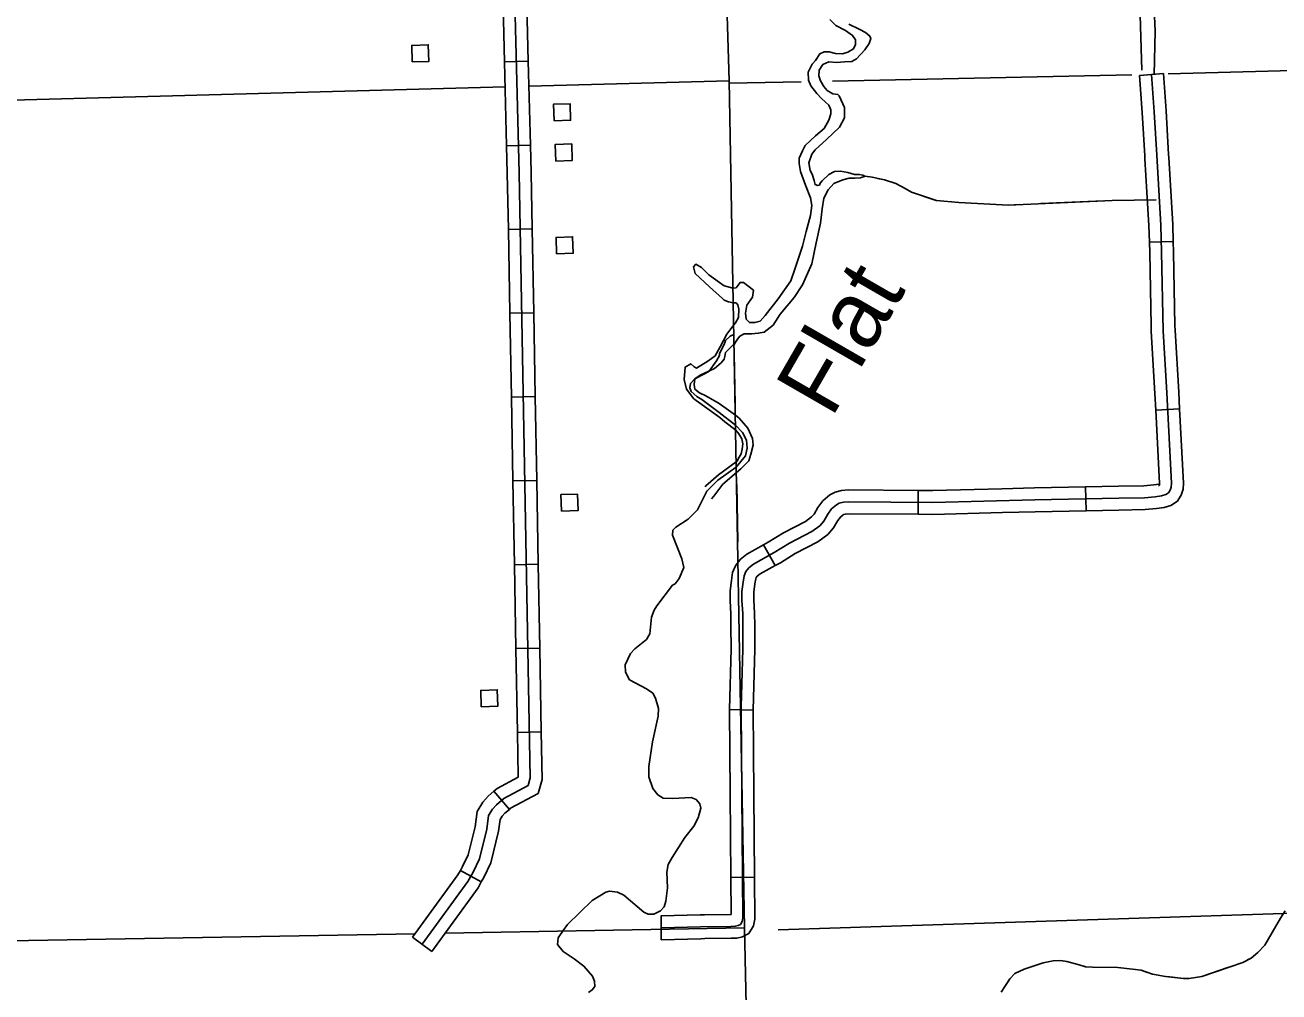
# Model space of a CAD drawing. Extents: x 1084508 to 1142749, y 1057638 to 1093403.
# Drawn here: x 1108155 to 1110633, y 1074016 to 1075928 of the extents above; entities that cross this region are included whole.
import ezdxf

# ---------------------------------------------------------------- set-up
doc = ezdxf.new("R2010")
doc.units = 0
for name, color, linetype in [('Level 2', 7, 'Continuous'), ('Level 32', 7, 'Continuous'), ('Level 34', 7, 'Continuous'), ('Level 35', 7, 'Continuous'), ('Level 43', 7, 'Continuous'), ('Level 45', 7, 'Continuous'), ('Level 5', 7, 'Continuous'), ('Level 56', 7, 'Continuous'), ('Level 6', 7, 'Continuous')]:
    doc.layers.add(name, color=color, linetype=linetype)

msp = doc.modelspace()

# ---------------------------------------------------------------- linework, layer by layer
at = {"layer": 'Level 2'}
for points in [[(1109611.1, 1072552.7), (1109576.8, 1074143.1), (1109546.8, 1075817.6), (1109506.3, 1077131.6)], [(1109556.8, 1075278.5), (1109558.7, 1075177.7)], [(1109561.6, 1075019.4), (1109563.7, 1074906)]]:
    msp.add_lwpolyline(points, dxfattribs=at)
at = {"layer": 'Level 32'}
for p, q in [((1109149.8, 1075856), (1109102.7, 1075854.8)), ((1109154, 1075690.3), (1109106.9, 1075689.1)), ((1109157.4, 1075524.5), (1109110.3, 1075523.6)), ((1109160.4, 1075358.8), (1109113.3, 1075357.9)), ((1109163.4, 1075193.1), (1109116.3, 1075192.2)), ((1109166.4, 1075027.4), (1109119.3, 1075026.5)), ((1109169.4, 1074861.7), (1109122.3, 1074860.8)), ((1109172.4, 1074696), (1109125.4, 1074695.1)), ((1109175.4, 1074530.3), (1109128.4, 1074529.4)), ((1109112.4, 1074377.3), (1109081.9, 1074413.2)), ((1109056.9, 1074233.9), (1109015.8, 1074256.8)), ((1108959.1, 1074096.7), (1108921, 1074124.4))]:
    msp.add_line(p, q, dxfattribs=at)
for points in [[(1108940, 1074110.6), (1109030.5, 1074234.9), (1109040.9, 1074253.5), (1109053.2, 1074279.5), (1109067.9, 1074338.5), (1109071.4, 1074365.1), (1109079.2, 1074377.7), (1109086.8, 1074386.4), (1109101.4, 1074398.9), (1109149.3, 1074424.8), (1109153.5, 1074439.4), (1109131.8, 1075635.4), (1109121.3, 1076050.8), (1109101.5, 1076665.7), (1109087, 1077050.1), (1109085.8, 1077155)], [(1109102.7, 1075854.8), (1109098.5, 1076020.5)], [(1109149.8, 1075856), (1109145.6, 1076021.7)], [(1109106.9, 1075689.1), (1109102.7, 1075854.8)], [(1109154, 1075690.3), (1109149.8, 1075856)], [(1109110.3, 1075523.6), (1109108.3, 1075634.9), (1109106.9, 1075689.1)], [(1109157.4, 1075524.5), (1109155.4, 1075635.9), (1109154, 1075690.3)], [(1109113.3, 1075357.9), (1109110.3, 1075523.6)], [(1109160.4, 1075358.8), (1109157.4, 1075524.5)], [(1109116.3, 1075192.2), (1109113.3, 1075357.9)], [(1109163.4, 1075193.1), (1109160.4, 1075358.8)], [(1109119.3, 1075026.5), (1109116.3, 1075192.2)], [(1109166.4, 1075027.4), (1109163.4, 1075193.1)], [(1109122.3, 1074860.8), (1109119.3, 1075026.5)], [(1109169.4, 1074861.7), (1109166.4, 1075027.4)], [(1109125.4, 1074695.1), (1109122.3, 1074860.8)], [(1109172.4, 1074696), (1109169.4, 1074861.7)], [(1109128.4, 1074529.4), (1109125.4, 1074695.1)], [(1109175.4, 1074530.3), (1109172.4, 1074696)], [(1109081.9, 1074413.2), (1109088.1, 1074418.4), (1109129.4, 1074440.8), (1109129.9, 1074442.5), (1109128.4, 1074529.4)], [(1109112.4, 1074377.3), (1109114.8, 1074379.4), (1109169.2, 1074408.7), (1109177.1, 1074436.3), (1109175.4, 1074530.3)], [(1109015.8, 1074256.8), (1109020, 1074264.3), (1109031, 1074287.4), (1109044.8, 1074342.9), (1109048.8, 1074373.2), (1109060.2, 1074391.6), (1109070.1, 1074403.2), (1109081.9, 1074413.2)], [(1109056.9, 1074233.9), (1109061.8, 1074242.7), (1109075.5, 1074271.5), (1109091.1, 1074334.1), (1109094.1, 1074357), (1109098.2, 1074363.7), (1109103.4, 1074369.7), (1109112.4, 1074377.3)], [(1108921, 1074124.4), (1109010.7, 1074247.6), (1109015.8, 1074256.8)], [(1108959.1, 1074096.7), (1109050.4, 1074222.2), (1109056.9, 1074233.9)]]:
    msp.add_lwpolyline(points, dxfattribs=at)
at = {"layer": 'Level 34'}
msp.add_lwpolyline([(1110383.3, 1076035.2), (1110388.4, 1075915.2), (1110386.9, 1075830.1)], dxfattribs=at)
at = {"layer": 'Level 35'}
for points in [[(1109745.7, 1075938.3), (1109757.6, 1075926.9), (1109776.4, 1075916.6), (1109790.7, 1075907), (1109796.4, 1075898.4), (1109796.4, 1075889.3), (1109792.4, 1075880.7), (1109781, 1075873.9), (1109770.8, 1075871), (1109757.1, 1075871.6), (1109744.5, 1075874.5), (1109734.3, 1075874.5), (1109725.7, 1075870.5), (1109717.2, 1075857.4), (1109710.9, 1075850.5), (1109702.9, 1075834.5), (1109703.5, 1075818.6), (1109708.1, 1075807.2), (1109720, 1075792.4), (1109729.2, 1075782.7), (1109743.4, 1075769.5), (1109748, 1075759.9), (1109748, 1075751.9), (1109744, 1075739.3), (1109734.8, 1075723.4), (1109717.7, 1075708.4), (1109697.2, 1075689.6), (1109691.5, 1075678.8), (1109685.3, 1075664.5), (1109685.3, 1075653.7), (1109687.5, 1075638.3), (1109697.8, 1075610.9), (1109707.5, 1075585.8), (1109710.3, 1075571), (1109707.5, 1075551.1), (1109698.9, 1075519.7), (1109691.5, 1075490.6), (1109676.7, 1075445), (1109668.7, 1075422.2), (1109643.7, 1075386.3), (1109618, 1075353.8), (1109607.8, 1075342.4), (1109597.5, 1075339.5), (1109586.7, 1075339.5), (1109580.4, 1075346.4), (1109578.7, 1075358.4), (1109581.6, 1075373.8), (1109592.9, 1075389.7), (1109594.7, 1075403.4), (1109575.3, 1075418.8), (1109568.4, 1075418.8), (1109560.5, 1075408.5), (1109554.4, 1075407.8)], [(1109814.6, 1075878.6), (1109823.7, 1075891.1), (1109826.6, 1075900.8), (1109824.9, 1075905.9), (1109816.3, 1075912.8), (1109804.9, 1075918.5), (1109783.3, 1075929.3)], [(1109556.5, 1075295.2), (1109558.2, 1075299), (1109563.3, 1075306.4), (1109567.9, 1075312.6), (1109576.4, 1075317.2), (1109591.2, 1075317.2), (1109604.3, 1075318.3), (1109615.7, 1075320.6), (1109633.4, 1075334.3), (1109647.6, 1075356), (1109675, 1075389), (1109691.5, 1075414.1), (1109710.3, 1075455.8), (1109718.9, 1075496.8), (1109727.4, 1075536.1), (1109730.3, 1075564.1), (1109733.7, 1075585.7), (1109742.2, 1075601.9), (1109753.6, 1075614.5), (1109771.3, 1075621.9), (1109783.8, 1075624.7), (1109795.2, 1075624.7), (1109806.6, 1075625.9), (1109809.5, 1075627), (1109812.7, 1075627.8), (1109815.1, 1075628.7), (1109813.4, 1075629.7), (1109810.8, 1075631.2), (1109803.7, 1075632.4), (1109794.6, 1075632.4), (1109781.6, 1075636.1), (1109767.1, 1075638.6), (1109755, 1075637.9), (1109743.4, 1075632.5), (1109730.7, 1075619.8), (1109726.4, 1075614.9), (1109725, 1075611.2), (1109721.9, 1075610.3), (1109716.5, 1075612.1), (1109714.5, 1075620.3), (1109711, 1075632.6), (1109706.8, 1075640.3), (1109704.5, 1075655.1), (1109710.2, 1075672.2), (1109716.6, 1075681.2), (1109739.4, 1075701.7), (1109765, 1075725.7), (1109774.7, 1075743.9), (1109774.7, 1075764.4), (1109763.9, 1075787.8), (1109761.6, 1075790.1), (1109751.4, 1075791.8), (1109740.5, 1075798.1), (1109733.7, 1075806.1), (1109727.4, 1075817.5), (1109724, 1075827.3), (1109724.6, 1075838.7), (1109732, 1075849.5), (1109743.9, 1075854.6), (1109758.8, 1075853.5), (1109774.7, 1075854.6), (1109789, 1075855.8), (1109798.1, 1075860.9), (1109814.6, 1075878.6)], [(1109554.4, 1075407.8), (1109536.6, 1075412.4), (1109506.6, 1075434.1), (1109492, 1075448.2), (1109481.1, 1075455.2), (1109476, 1075449.4), (1109479.8, 1075436.7), (1109507.9, 1075409.9), (1109533.4, 1075386.9), (1109536.6, 1075383.7), (1109545.6, 1075380.5), (1109554.9, 1075378.6)], [(1109554.9, 1075378.6), (1109560.5, 1075378.3), (1109563.9, 1075374.3), (1109565.6, 1075365.8), (1109565, 1075349.8), (1109559.3, 1075339), (1109555.7, 1075334.8)], [(1109555.7, 1075334.8), (1109542.4, 1075316.7), (1109529, 1075291.8), (1109519.4, 1075273.9), (1109504.7, 1075263.1), (1109482.4, 1075249.7), (1109477.3, 1075252.2), (1109470.9, 1075258), (1109460.1, 1075251.6), (1109457.5, 1075226.7), (1109462.6, 1075208.2), (1109476.7, 1075189), (1109507.3, 1075167.3), (1109528.3, 1075152), (1109538.5, 1075143.1), (1109559.6, 1075126.8)], [(1109555.8, 1075315.8), (1109548.8, 1075312.4), (1109539.3, 1075303.9), (1109537.6, 1075298.2), (1109527.9, 1075278), (1109527.4, 1075274.2), (1109521.8, 1075263.6), (1109507, 1075243.3), (1109499.3, 1075238.6), (1109478.6, 1075228.4), (1109470.4, 1075219.3), (1109469.1, 1075210.8), (1109471.9, 1075203), (1109482.9, 1075193.3), (1109492.6, 1075187.6), (1109527.1, 1075161.7), (1109559, 1075137)], [(1109559, 1075156.7), (1109527.1, 1075179.4), (1109500.9, 1075194.8), (1109488.1, 1075200.5), (1109479.2, 1075208.2), (1109477.3, 1075217.1), (1109479.2, 1075228), (1109489.4, 1075235.6), (1109517.5, 1075249), (1109530.9, 1075259.9), (1109536.6, 1075266.9), (1109538.5, 1075272.6), (1109539.2, 1075280.3), (1109541.7, 1075282.2), (1109558.2, 1075299)], [(1109561.1, 1075043.4), (1109569.6, 1075050.2), (1109585.5, 1075066.2), (1109589.5, 1075079.3), (1109594.1, 1075097.5), (1109592.9, 1075110.6), (1109583.8, 1075130.6), (1109566.7, 1075150.5), (1109559, 1075156.7)], [(1109559, 1075137), (1109572.8, 1075122.3), (1109580.8, 1075106.9), (1109582, 1075091.4), (1109579, 1075075.8), (1109560.5, 1075053.7)], [(1109559.6, 1075126.8), (1109565.6, 1075119.8), (1109571.9, 1075109.5), (1109573.6, 1075099.9), (1109572.4, 1075089)], [(1109572.4, 1075089), (1109570.2, 1075079.9), (1109566.7, 1075073.6), (1109562.2, 1075065.1), (1109560.8, 1075064)], [(1109560.5, 1075053.7), (1109524.4, 1075027.8), (1109502.8, 1075006.5), (1109483.9, 1074969.7), (1109465.9, 1074951.1), (1109441.6, 1074934.9), (1109435.2, 1074929), (1109434.9, 1074919.5), (1109453.5, 1074872.6), (1109456.9, 1074855.1), (1109448.2, 1074833.7), (1109439.7, 1074823), (1109434.8, 1074820.3), (1109403.8, 1074779.9), (1109398.7, 1074771.2), (1109393.5, 1074757.2), (1109389.9, 1074724.3), (1109383.4, 1074713.3), (1109360.4, 1074694.6), (1109351.6, 1074685.2), (1109341.3, 1074663.1), (1109341.8, 1074648.3), (1109349.9, 1074633.5), (1109383.5, 1074615.4), (1109395.8, 1074606.7), (1109401.4, 1074597.4), (1109406.8, 1074576.5), (1109406.1, 1074561.6), (1109394.9, 1074510.5), (1109388, 1074461.8), (1109388.1, 1074441.3), (1109396.1, 1074418.3), (1109406, 1074406.3), (1109416.3, 1074399.4), (1109434.5, 1074398.5), (1109471.9, 1074400.7), (1109481.4, 1074396.9), (1109488.7, 1074388), (1109490.5, 1074379.6), (1109485.2, 1074360.8), (1109476.9, 1074344.2), (1109459.4, 1074321.8), (1109434, 1074282.5), (1109426.3, 1074268.1), (1109423.7, 1074253.2), (1109425, 1074222.4), (1109421.8, 1074196.1), (1109418.1, 1074184.7), (1109410.9, 1074176.9), (1109397.6, 1074170.1), (1109386.9, 1074170.4), (1109377.9, 1074174.2), (1109338.7, 1074207.8), (1109326, 1074213.4), (1109310.5, 1074215.7), (1109302.7, 1074213.5), (1109276.2, 1074197.5), (1109227.5, 1074149.6), (1109218.4, 1074137.6)], [(1109560.8, 1075064), (1109525.8, 1075038.4), (1109500.3, 1075016.7), (1109499.2, 1075014.8)], [(1109561.1, 1075043.4), (1109534.1, 1075020.1), (1109516.2, 1074996.5), (1109511.6, 1074991)], [(1109218.4, 1074137.6), (1109208.8, 1074123.7), (1109207.7, 1074110.2), (1109218.9, 1074096.4), (1109240.1, 1074081.6), (1109259.5, 1074067.2), (1109276.8, 1074047.6), (1109280.9, 1074037.7), (1109281, 1074026.9), (1109276.2, 1074020.5), (1109268.5, 1074015.2)]]:
    msp.add_lwpolyline(points, dxfattribs=at)
at = {"layer": 'Level 43'}
for points in [[(1110390.5, 1075582), (1110303.4, 1075580.7), (1110099.1, 1075571.9), (1110000.7, 1075577), (1109956.5, 1075580.7), (1109906.8, 1075597.6), (1109894.9, 1075604.3), (1109875.9, 1075614.3), (1109853.9, 1075621.9), (1109829.3, 1075626.7), (1109815.1, 1075628.7)], [(1109955.9, 1075580.9), (1109906.8, 1075597.6), (1109894.9, 1075604.3), (1109875.9, 1075614.3), (1109853.9, 1075621.9), (1109840.1, 1075624.6)], [(1110121.3, 1075572.9), (1110099.1, 1075571.9), (1110000.7, 1075577), (1109997.2, 1075577.3)], [(1110286.9, 1075580), (1110162.7, 1075574.7)], [(1110571.1, 1074079.7), (1110578.2, 1074083.3), (1110591.8, 1074094.1), (1110605.5, 1074108.9), (1110619.7, 1074133.9), (1110636.1, 1074162.3), (1110645.5, 1074176.8)], [(1110084.6, 1074016.3), (1110101.6, 1074042.4), (1110111.3, 1074052.7), (1110130, 1074061.2), (1110167.5, 1074074.3), (1110187.4, 1074077.7), (1110202.1, 1074078.8), (1110214.1, 1074076.5), (1110238.7, 1074069.7), (1110251.2, 1074066.3), (1110264.8, 1074065.7), (1110314.8, 1074064.6), (1110343.7, 1074061.2), (1110361.3, 1074059.5), (1110383.5, 1074051.5), (1110409, 1074047), (1110444.8, 1074043), (1110455.6, 1074043), (1110481.1, 1074047), (1110561.7, 1074074.8), (1110578.2, 1074083.3), (1110591.8, 1074094.1), (1110605.5, 1074108.9), (1110619.7, 1074133.9), (1110636.1, 1074162.3)], [(1110147.7, 1074067.3), (1110167.5, 1074074.3), (1110187.4, 1074077.7), (1110202.1, 1074078.8), (1110208.2, 1074077.6)], [(1110096.8, 1074035.1), (1110101.6, 1074042.4), (1110111.3, 1074052.7), (1110130, 1074061.2), (1110147.7, 1074067.3)], [(1110248.3, 1074067.1), (1110251.2, 1074066.3), (1110264.8, 1074065.7), (1110314.8, 1074064.6), (1110343.7, 1074061.2), (1110361.3, 1074059.5), (1110371.5, 1074055.8)], [(1110411.8, 1074046.7), (1110444.8, 1074043), (1110455.6, 1074043), (1110481.1, 1074047), (1110532.6, 1074064.8)]]:
    msp.add_lwpolyline(points, dxfattribs=at)
at = {"layer": 'Level 45'}
for p, q in [((1110358, 1075828.2), (1110405, 1075831.6)), ((1110377.3, 1075498.3), (1110424.4, 1075499.7)), ((1110389.9, 1075166.6), (1110436.9, 1075169.1)), ((1109920.6, 1075007.7), (1109920.2, 1074960.6)), ((1110251.3, 1075014.7), (1110252.3, 1074967.7)), ((1109614.9, 1074900.4), (1109637.7, 1074859.2)), ((1109547.1, 1074575), (1109594.2, 1074573.7)), ((1109549.8, 1074242.7), (1109596.9, 1074243.1))]:
    msp.add_line(p, q, dxfattribs=at)
for points in [[(1110381.5, 1075829.9), (1110386.8, 1075756.3), (1110391.7, 1075670.3), (1110399.8, 1075532.3), (1110401.5, 1075478.5), (1110404.3, 1075323.4), (1110411.7, 1075200.6), (1110421.1, 1075021.9), (1110420.6, 1075014.5), (1110418.6, 1075008.4), (1110415.3, 1075003.1), (1110409.6, 1074999.4), (1110401.5, 1074997), (1110388.8, 1074995.3), (1110367.6, 1074993.3), (1110316.6, 1074992.5), (1110151.1, 1074989.2), (1109949.2, 1074983.9), (1109783.2, 1074985.1), (1109772.6, 1074984.3), (1109764.4, 1074982.3), (1109758.7, 1074979.4), (1109749.3, 1074971.3), (1109741.6, 1074961.1), (1109733.8, 1074947.2), (1109725.7, 1074937.8), (1109709.8, 1074926.4), (1109665.7, 1074903.5), (1109636, 1074885.2), (1109594.8, 1074862.3), (1109585.4, 1074854.6), (1109579.7, 1074847.2), (1109576.4, 1074839.1), (1109574.4, 1074826.4), (1109571.9, 1074808), (1109571.9, 1074790.1), (1109573.6, 1074764.4), (1109574, 1074694.1), (1109570.1, 1074556.6)], [(1110358, 1075828.2), (1110363.3, 1075754.8), (1110368.2, 1075668.9), (1110368.5, 1075663.1)], [(1110405, 1075831.6), (1110410.3, 1075757.9), (1110415.2, 1075671.6), (1110415.5, 1075665.9)], [(1110368.5, 1075663.1), (1110376.3, 1075531.3), (1110377.3, 1075498.3)], [(1110415.5, 1075665.9), (1110423.4, 1075533.4), (1110424.4, 1075499.7)], [(1110377.3, 1075498.3), (1110377.9, 1075477.9), (1110380.6, 1075332.9)], [(1110424.4, 1075499.7), (1110425, 1075479), (1110427.7, 1075333.8)], [(1110380.6, 1075332.9), (1110380.8, 1075322.5), (1110388.2, 1075199.3), (1110389.9, 1075166.6)], [(1110427.7, 1075333.8), (1110427.9, 1075324.3), (1110435.2, 1075201.9), (1110436.9, 1075169.1)], [(1110389.9, 1075166.6), (1110397.5, 1075021.9), (1110397.3, 1075019), (1110397.1, 1075018.4), (1110395.6, 1075015.9)], [(1110436.9, 1075169.1), (1110444.6, 1075021.8), (1110444, 1075010.1), (1110440.1, 1074998.4), (1110435.7, 1074991.2)], [(1110398.5, 1075020.7), (1110396.6, 1075020.1), (1110386.2, 1075018.7), (1110366.3, 1075016.8), (1110316.2, 1075016), (1110251.3, 1075014.7)], [(1109741, 1074995.2), (1109732.1, 1074987.4), (1109721.8, 1074974), (1109714.5, 1074960.8), (1109709.7, 1074955.3), (1109697.4, 1074946.5), (1109654.1, 1074924), (1109624.1, 1074905.5), (1109614.9, 1074900.4)], [(1109920.6, 1075007.7), (1109782.4, 1075008.7), (1109768.8, 1075007.6), (1109756.2, 1075004.5), (1109745.5, 1074999.1), (1109741, 1074995.2)], [(1110085.5, 1075011), (1109949, 1075007.5), (1109920.6, 1075007.7)], [(1110251.3, 1075014.7), (1110150.5, 1075012.8), (1110085.5, 1075011)], [(1110252.3, 1074967.7), (1110151.6, 1074965.7), (1110086.7, 1074964)], [(1110435.7, 1074991.2), (1110432.6, 1074986.2), (1110419.6, 1074977.8), (1110406.4, 1074973.9), (1110391.5, 1074971.9), (1110368.9, 1074969.8), (1110317.1, 1074968.9), (1110252.3, 1074967.7)], [(1109771.9, 1074959.7), (1109766.6, 1074955.1), (1109761.3, 1074948.1), (1109753.2, 1074933.6), (1109741.6, 1074920.3), (1109722.1, 1074906.3), (1109677.3, 1074883), (1109647.9, 1074864.8), (1109637.7, 1074859.2)], [(1109920.2, 1074960.6), (1109784, 1074961.6), (1109776.4, 1074961), (1109772.6, 1074960.1), (1109771.9, 1074959.7), (1109771.9, 1074959.7)], [(1110086.7, 1074964), (1109949.4, 1074960.4), (1109920.2, 1074960.6)], [(1109614.9, 1074900.4), (1109581.4, 1074881.9), (1109568.4, 1074871.1), (1109559.1, 1074859), (1109553.6, 1074845.4), (1109551.1, 1074829.8), (1109548.4, 1074809.6), (1109548.4, 1074789.3), (1109550, 1074763.6), (1109550.2, 1074739.9)], [(1109637.7, 1074859.2), (1109608.1, 1074842.8), (1109602.4, 1074838.1), (1109600.3, 1074835.4), (1109599.2, 1074832.7), (1109597.7, 1074823), (1109595.5, 1074806.5), (1109595.5, 1074790.8), (1109597.1, 1074765.2), (1109597.2, 1074740.2)], [(1109550.2, 1074739.9), (1109550.4, 1074694.4), (1109547.1, 1074575)], [(1109597.2, 1074740.2), (1109597.5, 1074693.9), (1109594.2, 1074573.7)], [(1109570.6, 1074574.3), (1109574, 1074162.4), (1109572.7, 1074155.9), (1109569, 1074149.9), (1109564.8, 1074147.7), (1109558.6, 1074146.3), (1109550.1, 1074146.1), (1109490.1, 1074145.3), (1109412.8, 1074143.1)], [(1109547.1, 1074574.2), (1109548.5, 1074408.4)], [(1109594.2, 1074574.5), (1109595.5, 1074408.8)], [(1109548.5, 1074408.4), (1109549.8, 1074242.7)], [(1109595.5, 1074408.8), (1109596.9, 1074243.1)], [(1109549.8, 1074242.7), (1109550.4, 1074169.6), (1109549.6, 1074169.6), (1109497.9, 1074168.9)], [(1109596.9, 1074243.1), (1109597.6, 1074160.1), (1109594.9, 1074147), (1109585.7, 1074132.1), (1109573, 1074125.5), (1109561.6, 1074122.8), (1109550.5, 1074122.5), (1109498.5, 1074121.8)], [(1109497.9, 1074168.9), (1109489.6, 1074168.8), (1109412.2, 1074166.7), (1109412.4, 1074119.6)], [(1109498.5, 1074121.8), (1109490.6, 1074121.7), (1109412.4, 1074119.6)]]:
    msp.add_lwpolyline(points, dxfattribs=at)
at = {"layer": 'Level 5'}
for points in [[(1109546.8, 1075817.6), (1109151, 1075806.8)], [(1109546.9, 1075812.5), (1109689.2, 1075815.5)], [(1109750.8, 1075816.8), (1110342.6, 1075829.1)], [(1109104, 1075805.5), (1107860.9, 1075771.6), (1107575.9, 1075769.2)], [(1109643.6, 1074138.9), (1111212.6, 1074189.7)], [(1107893.6, 1074113.5), (1108926.3, 1074131.6)], [(1108985.3, 1074132.7), (1109576.8, 1074143.1)]]:
    msp.add_lwpolyline(points, dxfattribs=at)
at = {"layer": 'Level 56'}
for points in [[(1108920.5, 1075854.7), (1108919.4, 1075887.4), (1108952.1, 1075888.5), (1108953.3, 1075855.8)], [(1109200.6, 1075738.2), (1109199.5, 1075770.9), (1109232.2, 1075772), (1109233.3, 1075739.3)], [(1109200.6, 1075738.2), (1109199.5, 1075770.9), (1109232.2, 1075772), (1109233.3, 1075739.3)], [(1109204, 1075658.8), (1109202.9, 1075691.5), (1109235.6, 1075692.6), (1109236.7, 1075659.9)], [(1109204, 1075658.8), (1109202.9, 1075691.5), (1109235.6, 1075692.6), (1109236.7, 1075659.9)], [(1109205.7, 1075475.3), (1109204.6, 1075507.9), (1109237.4, 1075509), (1109238.5, 1075476.4)], [(1109205.7, 1075475.3), (1109204.6, 1075507.9), (1109237.4, 1075509), (1109238.5, 1075476.4)], [(1109215.3, 1074966.8), (1109214.2, 1074999.4), (1109246.9, 1075000.5), (1109248, 1074967.9)], [(1109215.3, 1074966.8), (1109214.2, 1074999.4), (1109246.9, 1075000.5), (1109248, 1074967.9)], [(1109056.7, 1074579.9), (1109055.6, 1074612.6), (1109088.3, 1074613.7), (1109089.4, 1074581)], [(1109056.7, 1074579.9), (1109055.6, 1074612.6), (1109088.3, 1074613.7), (1109089.4, 1074581)]]:
    msp.add_lwpolyline(points, close=True, dxfattribs=at)
at = {"layer": 'Level 6'}
for points in [[(1110362.4, 1075838.1), (1110346.9, 1076338.4)], [(1111178.2, 1075851.7), (1110414.5, 1075830.9)]]:
    msp.add_lwpolyline(points, dxfattribs=at)

# ---------------------------------------------------------------- texts
at = {"layer": 'Level 35'}
msp.add_text('Flat', height=132.58, rotation=60.0365, dxfattribs=at).set_placement((1109749.1, 1075148.6))

doc.saveas('drawing.dxf')
